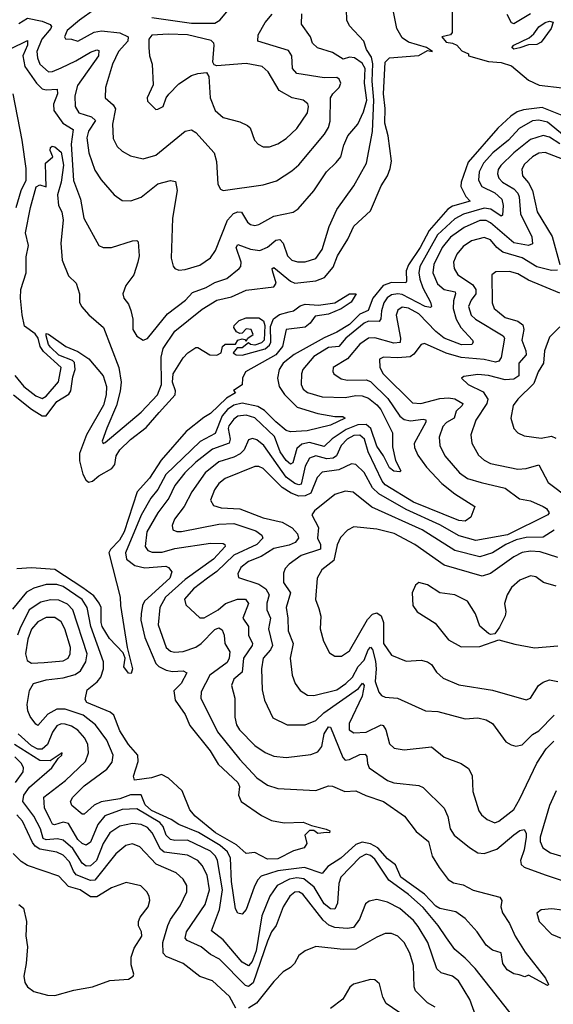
# Model space of a CAD drawing. Extents: x 1552294 to 1694791, y 811929 to 917222.
# Tile 259 of 643: x 1581599 to 1584133, y 892221 to 896897. Entities that reach past the tile are written whole.
import ezdxf

# ---------------------------------------------------------------- set-up
doc = ezdxf.new("R2010")
doc.units = 0

msp = doc.modelspace()

# ---------------------------------------------------------------- linework, layer by layer
at = {"layer": '0CON10XD'}
for points in [[(1582226.4, 896906.4), (1582415, 896880), (1582525, 896880.8), (1582549.5, 896895), (1582674.1, 897045)], [(1583652.4, 896985), (1583653.3, 896836.7), (1583645, 896824.3), (1583604.2, 896815), (1583625, 896790), (1583655, 896785.7), (1583675, 896775.6), (1583698.8, 896748.8), (1583730, 896735), (1583730, 896725), (1583825, 896698.6), (1583885, 896693.8), (1583935, 896677.8), (1584015, 896609.1), (1584065.8, 896585.8), (1584175, 896572.7)], [(1581555, 896758.8), (1581635, 896797.8), (1581635, 896775.8), (1581613.5, 896725), (1581622.4, 896675), (1581678.3, 896595), (1581705, 896568.6), (1581725, 896563), (1581776.4, 896566.4), (1581778.9, 896545), (1581758.4, 896495), (1581761.1, 896465), (1581803.2, 896405), (1581852.3, 896375), (1581843, 896305), (1581853.9, 896133.9), (1581887.6, 896045), (1581903.6, 895955), (1581975, 895824), (1581995.6, 895815.6), (1582035, 895814.5), (1582135, 895846.7), (1582155, 895847.5), (1582161.4, 895841.4), (1582165.4, 895775.4), (1582160.4, 895745), (1582140, 895685), (1582102.3, 895635), (1582088.5, 895595), (1582093.8, 895573.8), (1582115.3, 895545.3), (1582126.4, 895516.4), (1582135.5, 895475), (1582136.7, 895425), (1582155, 895394.3), (1582185, 895374.3), (1582205, 895382.2), (1582300.1, 895499.9), (1582386.9, 895565), (1582419.2, 895600.8), (1582485, 895624.4), (1582525, 895648.6), (1582582.6, 895667.4), (1582641.8, 895715), (1582649.2, 895725), (1582650.9, 895745), (1582627.2, 895815), (1582635, 895829.6), (1582695, 895806.5), (1582738.5, 895801.5), (1582775, 895816.9), (1582815, 895849.2), (1582835, 895852.4), (1582850, 895835), (1582870.3, 895775), (1582890.6, 895755), (1582917.4, 895747.4), (1582955, 895746.6), (1583005, 895762.7), (1583035.9, 895805), (1583069.1, 895915), (1583105.2, 895994.8), (1583185, 896108.1), (1583246.4, 896215), (1583274.4, 896365.6), (1583280.6, 896515), (1583273.4, 896605), (1583276.4, 896686.4), (1583269.4, 896719.4), (1583246.2, 896755), (1583232.5, 896795), (1583165, 896868), (1583152.9, 896895), (1583151.5, 896945)], [(1581575, 895206.8), (1581617.7, 895155), (1581675, 895110.5), (1581705, 895098.7), (1581725, 895108.9), (1581782.2, 895177.8), (1581795.9, 895245.9), (1581711.5, 895321.5), (1581696.6, 895345), (1581686.1, 895385), (1581671.8, 895405), (1581621.5, 895441.5), (1581609.6, 895495), (1581602.7, 895575), (1581604.4, 895615), (1581628.8, 895695), (1581628.7, 895771.3), (1581639.8, 895825), (1581625.6, 895885), (1581649.6, 896005), (1581677.2, 896102.8), (1581695, 896113.3), (1581725, 896103.3), (1581722.4, 896155), (1581720.8, 896215), (1581756.7, 896245), (1581744, 896275), (1581745, 896290), (1581753.6, 896296.4), (1581765, 896293.8), (1581795, 896267.5), (1581806.3, 896206.3), (1581795.5, 896125), (1581778, 896065), (1581783.1, 896015), (1581798.7, 895985), (1581805.8, 895945), (1581793.3, 895835), (1581800.6, 895755), (1581829.8, 895679.8), (1581867.1, 895645), (1581883.1, 895595), (1581882.9, 895555), (1581892.2, 895535), (1581926.5, 895495), (1581996.4, 895435), (1582069.7, 895245), (1582080.6, 895175), (1582076.6, 895133.4), (1582058.9, 895065), (1582012.1, 894957.9), (1581990.6, 894895), (1581995, 894884.6), (1582005, 894889.4), (1582175, 895032.7), (1582253.9, 895115), (1582272, 895165), (1582270.2, 895295), (1582280.4, 895335), (1582335, 895417.3), (1582465, 895521.6), (1582535, 895564.7), (1582605, 895580.4), (1582675, 895611.8), (1582805, 895627.9), (1582816.7, 895645), (1582799.2, 895705), (1582798.6, 895715), (1582805, 895720.6), (1582885, 895655.3), (1582905, 895645.8), (1583005, 895656.2), (1583046.8, 895673.2), (1583088.1, 895721.9), (1583108.6, 895775), (1583157.5, 895855), (1583185, 895916.7), (1583265, 895989.4), (1583315, 896107.1), (1583346, 896155), (1583359.1, 896190.9), (1583364, 896225), (1583348.2, 896345), (1583333.2, 896405), (1583333.9, 896475), (1583325.9, 896545), (1583335.2, 896695), (1583355, 896715.5), (1583495, 896727.3), (1583535, 896750), (1583560, 896745), (1583531.2, 896765), (1583445, 896790.6), (1583415, 896810.6), (1583390.4, 896855), (1583372.4, 896942.4)], [(1581595, 896879.3), (1581635, 896904.2), (1581705, 896890), (1581743.9, 896873.9), (1581749.8, 896865), (1581746.7, 896855), (1581703.4, 896805), (1581679.3, 896745), (1581682.6, 896715), (1581695, 896686), (1581735, 896649.7), (1581755, 896651.4), (1581795, 896668), (1581865, 896700.7), (1581935, 896742.7), (1581965, 896753.6), (1581975, 896751.1), (1581972.7, 896725), (1581873.2, 896585), (1581861.2, 896535), (1581861.9, 896485), (1581879.6, 896455), (1581939.1, 896435), (1581958, 896418), (1581925, 896367.3), (1581918, 896335), (1581926.4, 896265), (1581955, 896182.9), (1581985, 896135.8), (1582047.5, 896065), (1582085, 896037.8), (1582127.1, 896037.1), (1582175, 896053.8), (1582255, 896116.8), (1582315, 896133.3), (1582338.5, 896128.5), (1582346.4, 896085), (1582324, 895955), (1582317.8, 895765), (1582326.8, 895726.8), (1582336.2, 895715), (1582355, 895708.1), (1582385, 895711.2), (1582455, 895731.2), (1582505, 895765.6), (1582528.5, 895801.5), (1582585.5, 895944.5), (1582614.2, 895975.8), (1582635, 895984.7), (1582652.5, 895982.5), (1582680, 895935), (1582695, 895923.9), (1582715, 895919.6), (1582735, 895923.6), (1582805, 895963.1), (1582897.1, 895982.9), (1582920.6, 895999.4), (1582995.7, 896084.3), (1583055.2, 896174.8), (1583101.5, 896218.5), (1583124.5, 896245), (1583138.7, 896301.3), (1583157.8, 896345), (1583205, 896401.2), (1583231.3, 896458.7), (1583246.8, 896515), (1583236.9, 896595), (1583239, 896665), (1583225, 896689.8), (1583189.5, 896715), (1583165, 896719.5), (1583135, 896709.7), (1583085, 896740.7), (1583012.7, 896762.7), (1582989.4, 896785), (1582980.6, 896815), (1582937.9, 896875), (1582939.3, 896925)], [(1581953.9, 896945), (1581882, 896895), (1581824.4, 896845), (1581811.4, 896815), (1581816, 896806), (1581845, 896804.5), (1581875, 896794.4), (1581952, 896838), (1581986.7, 896843.3), (1582074, 896834), (1582113.6, 896815), (1582112.5, 896795), (1582068.2, 896745), (1582038.8, 896685), (1582006.2, 896575), (1582004.4, 896525), (1582042.2, 896492.2), (1582053.2, 896473.2), (1582040.1, 896399.9), (1582042.4, 896332.4), (1582060.9, 896295), (1582085, 896272.1), (1582125, 896249.5), (1582185, 896236.7), (1582245, 896253.5), (1582385, 896366.7), (1582415, 896373.1), (1582435, 896360.8), (1582523.1, 896265), (1582532.8, 896222.8), (1582540, 896115), (1582552.6, 896092.6), (1582565.7, 896085.7), (1582755, 896112.5), (1582817.7, 896132.3), (1582891.4, 896178.6), (1582925, 896208.2), (1583046.6, 896353.4), (1583065.5, 896384.5), (1583074, 896415), (1583075.3, 896525), (1583085.3, 896545), (1583116.8, 896575), (1583124.2, 896595.8), (1583116, 896615), (1583105, 896622.7), (1583045, 896621.4), (1582915, 896641.8), (1582895, 896664.3), (1582890.6, 896725), (1582875, 896750.7), (1582729.2, 896795), (1582731.4, 896825), (1582765, 896883.8), (1582797.3, 896922.7)], [(1583913, 896923), (1583933.7, 896883.7), (1583945, 896879.2), (1584025, 896926.7)], [(1583945, 896756.8), (1583936.8, 896765), (1583946.1, 896775), (1584018.7, 896811.3), (1584040.9, 896829.1), (1584065, 896863.1), (1584095, 896883.1), (1584115, 896889.2), (1584132.5, 896885), (1584123.6, 896855), (1584075, 896790.4), (1584055, 896778.2), (1584015, 896777.1), (1583975, 896762.7), (1583945, 896756.8)], [(1582755, 896292.9), (1582785, 896293.1), (1582825, 896307.8), (1582865, 896333.1), (1582915, 896379.4), (1582965, 896454), (1582970.8, 896485), (1582966.8, 896496.8), (1582945, 896514.2), (1582893.3, 896525), (1582830.5, 896560.5), (1582779.6, 896649.6), (1582750, 896675), (1582675, 896688.1), (1582535, 896676.9), (1582522.4, 896682.4), (1582515.6, 896695), (1582522.6, 896775), (1582521.2, 896785), (1582508.3, 896798.3), (1582395, 896824.1), (1582305, 896828.4), (1582227, 896823), (1582212.5, 896805), (1582211.5, 896765), (1582215.4, 896725.4), (1582228.6, 896685), (1582233, 896587), (1582204, 896525), (1582205, 896510), (1582245, 896470), (1582255, 896472.5), (1582280, 896485), (1582294, 896525), (1582306.9, 896543.1), (1582355, 896592.9), (1582415, 896632), (1582445, 896642), (1582485.8, 896645.8), (1582497.1, 896627.1), (1582504.1, 896525), (1582526.5, 896465), (1582565, 896432.9), (1582645, 896412.2), (1582681.2, 896395), (1582693.1, 896383.1), (1582714.2, 896325), (1582731.2, 896305), (1582755, 896292.9)], [(1581581.7, 896005), (1581606, 896085), (1581629.2, 896135), (1581629.6, 896190.4), (1581610.9, 896325), (1581568, 896545)], [(1584215, 896425.4), (1584079.7, 896479.7), (1583991.7, 896468.3), (1583961.5, 896458.5), (1583931, 896439), (1583869, 896381), (1583729.2, 896220.8), (1583695.3, 896125.3), (1583693.9, 896105), (1583717.1, 896057.1), (1583738.2, 896035), (1583655, 896010.7), (1583633, 895997), (1583544, 895896), (1583501.1, 895815), (1583445, 895733.1), (1583433.9, 895705), (1583436.6, 895655), (1583432.2, 895647.8), (1583365, 895648.6), (1583325.5, 895634.5), (1583276.5, 895575), (1583253.5, 895516.5), (1583215, 895499.1), (1583165, 895450), (1583105, 895412.2), (1583045, 895385.9), (1582902.5, 895307.5), (1582850, 895265), (1582831.8, 895235), (1582822.5, 895195), (1582831.4, 895155), (1582856.4, 895116.4), (1582916.4, 895056.4), (1583015, 895027), (1583095, 895012.2), (1583133.1, 895013.1), (1583144, 895005), (1583075, 894971.8), (1582964.8, 894945.2), (1582885, 894940), (1582865, 894945.8), (1582815, 894987.7), (1582761, 895041), (1582730.5, 895060.5), (1582655, 895076), (1582615, 895065.6), (1582585, 895046.2), (1582560.6, 895015), (1582527.4, 894932.6), (1582456.6, 894893.4), (1582292.2, 894737.8), (1582255, 894665.3), (1582221.3, 894625), (1582175.8, 894544.2), (1582100.6, 894365), (1582106.3, 894335), (1582145, 894304.8), (1582193.6, 894293.6), (1582292.3, 894302.3), (1582306.2, 894295), (1582321.1, 894275), (1582312, 894245), (1582191.9, 894135), (1582181.6, 894115), (1582175.6, 894075.6), (1582174.6, 894045), (1582193.3, 893963.3), (1582245, 893840), (1582260, 893825), (1582295, 893807.4), (1582325, 893802.4), (1582375.4, 893805.4), (1582392.5, 893795), (1582365, 893745.3), (1582330.7, 893709.3), (1582337, 893665), (1582385, 893596.9), (1582406.7, 893545), (1582503, 893425), (1582541, 893361), (1582634.9, 893275), (1582643, 893255), (1582638.3, 893215), (1582650.6, 893185), (1582747.8, 893117.8), (1582794.8, 893094.8), (1582855, 893083.7), (1582945, 893086.9), (1582985, 893070), (1583055, 893053.3), (1583072.5, 893045), (1583070, 893035), (1583056.7, 893036.7), (1583015, 893032.5), (1582995, 893046.7), (1582975, 893046), (1582952.5, 893025), (1582963.3, 892985), (1582950, 892965), (1582899.7, 892950.3), (1582825, 892911.5), (1582775, 892910), (1582715, 892942.7), (1582675, 892937.1), (1582629, 892979), (1582528.6, 893035), (1582432, 893115), (1582406.2, 893145), (1582370, 893235), (1582306.2, 893295), (1582272, 893312), (1582225, 893296.8), (1582143.3, 893285), (1582138.6, 893305), (1582161.4, 893375), (1582159.4, 893405), (1582114.8, 893455), (1582075, 893519.6), (1582045.3, 893595), (1582028.6, 893608.6), (1581917.5, 893655), (1581909.2, 893669.2), (1581918.9, 893715), (1581966.7, 893753.3), (1581984.5, 893775.5), (1581996.6, 893815), (1581997.3, 893847.3), (1581936.4, 894015), (1581919.2, 894105), (1581895, 894143.1), (1581805, 894205.4), (1581775, 894214.5), (1581725, 894214.1), (1581665, 894197.5), (1581631, 894179), (1581565, 894098.4)], [(1584184.8, 896345), (1584105, 896410.2), (1584065, 896420.2), (1584035, 896415.9), (1583970.6, 896379.4), (1583920, 896325), (1583846.1, 896265), (1583801.7, 896215), (1583780.7, 896175), (1583778.4, 896135), (1583793.6, 896105), (1583855, 896074.1), (1583888.9, 896045), (1583895.6, 896015), (1583892.2, 895967.8), (1583885, 895963.8), (1583837, 895997), (1583805, 896001.2), (1583706.9, 895973.1), (1583665, 895951.6), (1583582.4, 895875), (1583499.1, 895725), (1583494.8, 895695), (1583499.5, 895665), (1583513.3, 895623.3), (1583550.6, 895555), (1583554.5, 895535.5), (1583550, 895530), (1583525, 895534.5), (1583415, 895592), (1583394.4, 895595.6), (1583365, 895590.7), (1583344, 895576), (1583327.9, 895552.1), (1583317, 895515), (1583314.2, 895475.8), (1583306.8, 895463.2), (1583255.4, 895464.6), (1583235, 895455.5), (1583147.7, 895385), (1583115, 895345.2), (1583065, 895339.4), (1582995, 895297.2), (1582944, 895235), (1582937.1, 895215), (1582935.9, 895165), (1582945, 895142.7), (1582965, 895127.2), (1583035, 895106.5), (1583145, 895103.5), (1583195, 895112.3)], [(1584165, 896306.7), (1584115, 896339), (1584085, 896346.2), (1584025, 896327.8), (1583945.8, 896264.2), (1583883.9, 896205), (1583871.3, 896185), (1583868.4, 896165), (1583875.3, 896145), (1583892, 896125), (1583945, 896093.3), (1583965, 896073.2), (1583971.3, 896055), (1583977.1, 895975), (1584031, 895865), (1584035, 895832.5), (1584015.3, 895824.7), (1583945, 895836.5), (1583835, 895932.8), (1583815, 895943), (1583785, 895942.6), (1583709.3, 895910.7), (1583645, 895864.3), (1583605.2, 895815), (1583565.2, 895735), (1583561.6, 895695), (1583582.4, 895642.4), (1583614.9, 895614.9), (1583666.4, 895605), (1583669.4, 895595), (1583658.9, 895561.1), (1583657, 895525), (1583672.1, 895475), (1583694.6, 895434.6), (1583750, 895375), (1583753.3, 895365), (1583746, 895355), (1583697.6, 895352.4), (1583615, 895385.2), (1583575, 895416.3), (1583495, 895499.9), (1583445, 895527.6), (1583415, 895532), (1583395, 895517.5), (1583386.1, 895493.9), (1583407.2, 895385), (1583405.5, 895364.5), (1583375, 895360.2), (1583285, 895386.8), (1583255, 895384.7), (1583214, 895356), (1583155, 895286.3), (1583086.9, 895245), (1583085.5, 895225.5), (1583091.4, 895215), (1583125, 895191.5), (1583155.8, 895185.8), (1583245, 895187.1), (1583265, 895178.7), (1583347.9, 895097.9), (1583404.9, 895014.9), (1583425, 894997.8), (1583455, 894991.2), (1583515, 895000.2), (1583527, 894997), (1583527.3, 894985), (1583472.8, 894885), (1583474.7, 894865), (1583490.3, 894829.7), (1583531.6, 894771.6), (1583603.8, 894695), (1583665, 894645.9), (1583760, 894585), (1583742, 894535), (1583714.5, 894515.5), (1583685, 894518.2), (1583469.2, 894605), (1583335, 894688.5), (1583321, 894705), (1583253.9, 894845), (1583236.6, 894905), (1583215, 894923.4), (1583185, 894921.8), (1583153.6, 894905), (1583125.5, 894875), (1583103.9, 894826.1), (1583088, 894815), (1583058, 894812), (1583005, 894825.2), (1582975.7, 894814.3), (1582955, 894776.4), (1582935, 894691.9), (1582925, 894688.1), (1582905, 894694.3), (1582864.8, 894724.8), (1582758.1, 894875), (1582725, 894901.6), (1582705, 894908.2), (1582685, 894901.4), (1582664.3, 894855), (1582645.1, 894834.9), (1582615, 894818.7), (1582545, 894797.5), (1582479.3, 894745), (1582415.8, 894655), (1582380.5, 894585), (1582334.7, 894525), (1582322.5, 894495), (1582325.7, 894475), (1582345, 894466.7), (1582366.4, 894466.4), (1582545, 894501.7), (1582615, 894504), (1582719.7, 894469.7), (1582748.3, 894448.3), (1582753.1, 894435), (1582724.7, 894405), (1582615, 894354.5), (1582535, 894276.7), (1582491.1, 894245), (1582423.8, 894195), (1582382.2, 894145), (1582388.3, 894118.3), (1582455, 894056.4), (1582475, 894056.6), (1582540.6, 894095), (1582576.2, 894125), (1582632.9, 894145), (1582670.8, 894145), (1582684.7, 894125), (1582658.4, 894055), (1582685.9, 894015), (1582684.8, 893974.8), (1582704.1, 893935), (1582702.3, 893925), (1582661.7, 893865), (1582655, 893798.5), (1582616.2, 893765), (1582604.7, 893735.3), (1582620.4, 893675), (1582620.3, 893585), (1582628.8, 893548.8), (1582643.1, 893525), (1582715, 893450.9), (1582765, 893417.3), (1582805, 893399.6), (1582864.1, 893394.1), (1582982.3, 893407.7), (1583015, 893419.5), (1583034, 893446), (1583044.5, 893505), (1583065, 893538.9), (1583075, 893536.7), (1583133.2, 893393.2), (1583145, 893380.9), (1583165, 893383.8), (1583215, 893407.8), (1583239, 893409), (1583248.3, 893398.3), (1583250.5, 893365), (1583259.2, 893345), (1583345, 893284.6), (1583375, 893272.9), (1583495, 893260), (1583515, 893251.1), (1583615, 893152), (1583632.6, 893112.6), (1583643.4, 893055), (1583662.6, 893025), (1583735, 892966), (1583775, 892941.2), (1583805, 892937.4), (1583865, 892958.2), (1583945, 893026.2), (1583975, 893046.7), (1583995, 893050.8), (1584003.8, 893033.8), (1584004.7, 893014.7), (1583994.3, 892955), (1583977.4, 892905), (1583981.2, 892885), (1583995, 892873.2), (1584093.9, 892836.1), (1584175, 892808.8)], [(1584176.6, 896235), (1584095, 896266.5), (1584065, 896263), (1584035, 896246.1), (1583995, 896209.1), (1583983.2, 896185), (1583987.5, 896155), (1584015, 896121.6)], [(1584015, 896121.6), (1584035.2, 896085), (1584056.6, 895985), (1584127.3, 895867.3), (1584164.7, 895735)], [(1584152.6, 895707.4), (1584123.9, 895706.1), (1584055, 895723.5), (1583985, 895766.2), (1583892.9, 895792.9), (1583865.2, 895815), (1583835, 895852.2), (1583805, 895862.4), (1583745, 895845.9), (1583705, 895820), (1583675, 895783.3), (1583659.6, 895745), (1583663.1, 895715), (1583680, 895685), (1583748.8, 895638.8), (1583765.2, 895615), (1583766, 895595), (1583742.6, 895565), (1583730.8, 895535), (1583743.8, 895493.8), (1583763.2, 895475), (1583894.4, 895395), (1583902, 895385), (1583885, 895291.9), (1583874.3, 895275.7), (1583859.1, 895270.9), (1583805, 895283.8), (1583695, 895293.3), (1583623.8, 895313.8), (1583520.7, 895359.3), (1583505.9, 895354.1), (1583470.8, 895309.2), (1583453.7, 895296.3), (1583395, 895290.6), (1583326.2, 895293.8), (1583308, 895285), (1583308.7, 895245), (1583325.3, 895215), (1583465, 895077.6), (1583504.3, 895074.3), (1583595, 895098.3), (1583635, 895101.7), (1583666.1, 895096.1), (1583703.5, 895075), (1583700.9, 895065), (1583672.1, 895037.9), (1583661.8, 895005), (1583626.2, 894983.8), (1583608.8, 894965), (1583591.4, 894915), (1583594.7, 894875), (1583618.7, 894825), (1583688.2, 894745), (1583725, 894718.9), (1583790.9, 894699.1), (1583905, 894671.6), (1583971.9, 894621.9), (1584025, 894612.1), (1584085.7, 894585), (1584100.8, 894575), (1584113.8, 894555), (1584106.7, 894545), (1583915, 894450.6), (1583765, 894423.3), (1583685.6, 894445.6), (1583595, 894498.4), (1583435, 894570.9), (1583304.7, 894644.7), (1583274.2, 894674.2), (1583235, 894747.2), (1583194.7, 894784.7), (1583175, 894787.5), (1583115, 894758.7), (1583035, 894747.8), (1583012.2, 894722.2), (1582981.4, 894648.6), (1582955, 894635.1), (1582925, 894634.9), (1582887.9, 894647.9), (1582845.5, 894675.5), (1582755, 894765.7), (1582735, 894774.8), (1582715, 894775.2), (1582575, 894717.6), (1582545, 894693.9), (1582524.2, 894665), (1582504.7, 894615), (1582519.2, 894589.2), (1582555, 894579.5), (1582643.6, 894573.6), (1582755, 894530.8), (1582845, 894510.2), (1582893.4, 894483.4), (1582918.4, 894455), (1582922.2, 894435), (1582906.4, 894415), (1582878, 894402), (1582805, 894385.2), (1582745, 894348), (1582685.8, 894324.2), (1582649.3, 894295), (1582634.5, 894265), (1582637.3, 894247.3), (1582735, 894216.5), (1582768.2, 894195), (1582784.3, 894165), (1582773.1, 894126.9), (1582771.9, 894095), (1582789.3, 894055), (1582780.9, 894005), (1582798.7, 893925), (1582790.7, 893905), (1582755.3, 893865), (1582746.4, 893815), (1582751.1, 893715), (1582760.8, 893665), (1582801.7, 893581.7), (1582868.6, 893548.6), (1582955, 893548.2), (1583005, 893569.6), (1583044, 893606), (1583208.6, 893721.4), (1583226.7, 893746.7), (1583234.5, 893735), (1583225.9, 893685), (1583163.2, 893555), (1583163.8, 893525), (1583185, 893510.8), (1583245, 893513.5), (1583315, 893548.2), (1583325.5, 893545), (1583337.6, 893525), (1583355, 893458), (1583377.5, 893437.5), (1583425, 893429.6), (1583555, 893444.5), (1583615, 893394.5), (1583695.5, 893365.5), (1583731.1, 893341.1), (1583748.5, 893308.5), (1583751.7, 893231.7), (1583779.8, 893139.8), (1583791.5, 893121.5), (1583819.1, 893099.1), (1583855, 893082.5), (1583875, 893091.8), (1583945, 893146.7), (1583975, 893196.4), (1584055, 893365.8), (1584098.8, 893435), (1584135, 893470.6)], [(1584165, 895597.9), (1584015, 895660), (1583965, 895690.2), (1583925, 895700.3), (1583860.7, 895699.3), (1583841.1, 895685), (1583842.7, 895552.7), (1583852.3, 895525), (1583868, 895512), (1583905, 895482.6), (1583965.2, 895465.2), (1583988.2, 895448.2), (1583992.7, 895425), (1583983.4, 895375), (1584002.1, 895325), (1584003.6, 895305), (1583970.2, 895265), (1583968.8, 895205), (1583945, 895189.4), (1583905, 895186.8), (1583825, 895207.9), (1583775, 895212.5), (1583707.7, 895202.3), (1583696.7, 895195), (1583729.4, 895165), (1583799.9, 895129.9), (1583823, 895095), (1583817.4, 895075), (1583764.8, 894995.2), (1583741.2, 894925), (1583746.7, 894886.7), (1583778.5, 894828.5), (1583804.3, 894805), (1583835, 894788.8), (1583965, 894762.8), (1584005, 894765.3), (1584065, 894783.3), (1584108.8, 894698.8), (1584211.4, 894621.4)], [(1581569.6, 895115), (1581655, 895046.8), (1581705, 895015.2), (1581725, 895015.2), (1581775, 895084.4), (1581832.1, 895117.9), (1581840.8, 895135), (1581850.6, 895200.6), (1581862.6, 895235), (1581858.9, 895268.9), (1581848.8, 895278.8), (1581785, 895303.4), (1581745, 895341.8), (1581734.8, 895355), (1581724.6, 895395.4), (1581725, 895406.2), (1581735, 895404), (1581817.5, 895345), (1581875, 895321.4), (1581926.6, 895286.6), (1581994.5, 895205), (1582010.4, 895155), (1582009.6, 895115), (1581996.2, 895066.2), (1581916.5, 894925), (1581883.2, 894836.8), (1581882.3, 894802.3), (1581898.8, 894738.8), (1581912, 894712), (1581925, 894700.6), (1581945, 894705.3), (1581975, 894731.3), (1582035.5, 894765), (1582050.4, 894785), (1582057.6, 894825), (1582075, 894853.8), (1582125, 894904), (1582199, 894961), (1582261.7, 895031.7), (1582336.8, 895115), (1582338.3, 895135), (1582324, 895175), (1582327.5, 895215), (1582375, 895290.8), (1582398, 895315), (1582435, 895340), (1582445, 895340), (1582502, 895305), (1582535, 895304.1), (1582555.6, 895315), (1582562.7, 895345), (1582575, 895356.2), (1582623.8, 895356.2), (1582635.5, 895374.5), (1582655, 895380.8), (1582668.3, 895378.3), (1582675, 895370), (1582682.5, 895385), (1582708.1, 895401.9), (1582698, 895425), (1582675, 895428.1), (1582655, 895407.5), (1582645, 895406.9), (1582628, 895415), (1582616.2, 895435), (1582618, 895445), (1582641.4, 895468.6), (1582675, 895481.3), (1582735, 895480.7), (1582756.9, 895466.9), (1582763.8, 895445), (1582760, 895375), (1582747.7, 895362.3), (1582715, 895350.8), (1582694.2, 895354.2), (1582685, 895362.5), (1582655, 895338), (1582631.2, 895338.8), (1582612.5, 895315), (1582627.5, 895305), (1582655, 895303.2), (1582765, 895334), (1582785, 895350.6), (1582791.8, 895365), (1582789.5, 895440.5), (1582803.5, 895476.5), (1582832.4, 895497.6), (1582879.3, 895509.3), (1582899.2, 895515), (1582931.2, 895538.8), (1582954.8, 895545.2), (1583018.6, 895541.4), (1583095, 895552.5), (1583165, 895594.3), (1583196.7, 895595), (1583173.1, 895555), (1583125, 895524), (1583065, 895499.1), (1583001.4, 895488.6), (1582978.9, 895455), (1582955, 895436.2), (1582864, 895425), (1582846.6, 895345), (1582815, 895305.2), (1582671.4, 895225), (1582657.5, 895195), (1582655, 895162.5), (1582613.8, 895136.2), (1582623.8, 895125), (1582580.2, 895099.8), (1582505, 895026), (1582472.5, 895007.5), (1582389.2, 894940.8), (1582270.2, 894805), (1582215, 894720.3), (1582155.9, 894654.1), (1582095, 894465.5), (1582072.6, 894425), (1582029.2, 894380.8), (1582021.5, 894365), (1582075.5, 894155), (1582076.8, 894115), (1582109.3, 893915), (1582134.5, 893815), (1582128.3, 893791.7), (1582115, 893793.1), (1582093.5, 893823.5), (1582098.8, 893865), (1582089.9, 893889.9), (1582025, 893958.2), (1581990, 894015), (1581984.8, 894035), (1581984.8, 894105), (1581976.5, 894126.5), (1581950.8, 894160.8), (1581898.7, 894198.7), (1581765, 894285.7), (1581655, 894294.7), (1581585, 894288.5)], [(1584165, 895438), (1584115, 895390), (1584091.8, 895325), (1584087.1, 895265), (1584062.1, 895225), (1584040.2, 895169.8), (1583964.4, 895095), (1583942.9, 895065), (1583931.4, 895005), (1583945.7, 894955), (1583964.6, 894934.6), (1583995, 894920), (1584075, 894909.6), (1584125, 894918.8), (1584145, 894908.9)], [(1583195, 895112.3), (1583225, 895111), (1583255, 895098.9), (1583295, 895068.3), (1583313.7, 895045), (1583369.3, 894935), (1583369.1, 894869.1), (1583384.1, 894804.1), (1583409.2, 894755), (1583405, 894750), (1583375, 894753.4), (1583355, 894768.2), (1583327.3, 894825), (1583295, 894872.3), (1583266, 894956), (1583245, 894974.6), (1583205, 894972.5), (1583148.7, 894951.3), (1583082.9, 894907.1), (1583045, 894870.7), (1582975, 894889.7), (1582938.1, 894881.9), (1582915, 894860.3), (1582896.7, 894793.3), (1582885, 894786.6), (1582865, 894803.4), (1582836.3, 894845), (1582808.2, 894918.2), (1582715, 895006.7), (1582675, 895018.9), (1582635, 895014.1), (1582615, 895000.4), (1582591.5, 894968.5), (1582588.3, 894955), (1582598.1, 894905), (1582593.3, 894886.7), (1582515, 894857.7), (1582434.8, 894795.2), (1582383.4, 894745), (1582335, 894684.6), (1582307, 894625), (1582255, 894555.3), (1582202.9, 894465), (1582194.8, 894394.8), (1582207, 894377), (1582228.1, 894368.1), (1582275, 894368.8), (1582335, 894385.6), (1582505, 894410.9), (1582565, 894408.9), (1582572.9, 894405), (1582574.5, 894395), (1582519.6, 894335), (1582385, 894239.2), (1582290.7, 894155), (1582263.5, 894105), (1582256, 894024), (1582293.7, 893915), (1582315, 893897.6), (1582333.9, 893893.9), (1582375, 893896.6), (1582435, 893917), (1582460.8, 893935), (1582525, 894001.2), (1582545, 894008.7), (1582560, 894000), (1582569.7, 893975), (1582572.9, 893935), (1582597.4, 893895), (1582594.1, 893865), (1582584.7, 893845), (1582501.9, 893785), (1582460, 893705), (1582459.1, 893675), (1582538.3, 893515), (1582644.1, 893384.1), (1582725, 893297.1), (1582775, 893262.3), (1582825, 893246.7), (1583005, 893236.4), (1583065, 893258.6), (1583085, 893257.8), (1583142.6, 893232.6), (1583195, 893235.4), (1583242.6, 893212.6), (1583326.7, 893185), (1583425.7, 893115), (1583481.3, 893041.3), (1583540.8, 892995), (1583557.5, 892925), (1583590.4, 892870.4), (1583634.4, 892814.4), (1583658.5, 892798.5), (1583705, 892789.4), (1583752.8, 892762.8), (1583879.9, 892729.9), (1583888.1, 892715), (1583884.4, 892685), (1583892.2, 892655), (1583925.6, 892605), (1583952.5, 892545), (1583999.7, 892469.7), (1584095.5, 892345), (1584111.2, 892315), (1584105, 892310), (1584015, 892360), (1583997.7, 892352.3), (1583971.1, 892361.1), (1583945, 892365.6), (1583914.4, 892385), (1583894.2, 892415), (1583885.7, 892465.7), (1583845, 892478.6), (1583815, 892502.5), (1583772.2, 892565), (1583715, 892628.6), (1583670.6, 892660.6), (1583595, 892676.6), (1583575, 892687.1), (1583522.1, 892745), (1583409.6, 892825), (1583383, 892883), (1583345, 892911.6), (1583300.1, 892965), (1583265, 892983.6), (1583225, 892990.8), (1583195, 892981), (1583124.1, 892915.9), (1583062.9, 892875), (1583035, 892843.1), (1582951.4, 892871.4), (1582825.4, 892854.6), (1582745, 892829.7), (1582728.4, 892811.6), (1582712.3, 892777.7), (1582675, 892671.9), (1582655, 892650), (1582635, 892654.3), (1582624.3, 892674.3), (1582605.2, 892805), (1582600.1, 892915), (1582585.9, 892945), (1582550.2, 892975), (1582447.6, 893037.6), (1582355, 893074.8), (1582318.4, 893098.4), (1582225, 893142), (1582195, 893169), (1582175, 893215.6), (1582125, 893215.9), (1582075, 893197.6), (1581985, 893183.4), (1581952.4, 893167.6), (1581905, 893123.5), (1581895, 893124.5), (1581846.5, 893165), (1581839.5, 893185), (1581851.5, 893205), (1581905, 893259.5), (1582012.2, 893337.8), (1582038.1, 893371.9), (1582043.1, 893405), (1582013, 893475), (1581958.8, 893548.8), (1581900, 893595), (1581815, 893622.9), (1581775, 893622.8), (1581731.6, 893598.4), (1581685, 893546), (1581675, 893551.2), (1581648.2, 893588.2), (1581636.6, 893615), (1581633.4, 893645), (1581645, 893710.8), (1581664.8, 893745), (1581725, 893762.9), (1581805, 893772.4), (1581862.5, 893787.5), (1581887.1, 893805), (1581912.6, 893847.4), (1581918.6, 893885), (1581851.1, 894095), (1581825, 894121.1), (1581785, 894140.2), (1581745, 894142.1), (1581698.9, 894131.1), (1581643, 894095), (1581599.6, 894005), (1581588, 893975)], [(1584136.8, 894473.2), (1584085, 894438.9), (1584005, 894438.6), (1583956.4, 894426.4), (1583907.6, 894405), (1583845, 894364.8), (1583785, 894346), (1583665, 894376.6), (1583510.7, 894475), (1583272, 894582), (1583183, 894653), (1583145, 894658.5), (1583095, 894641.8), (1582999.5, 894565), (1582986.2, 894545), (1583018, 894485), (1583013.1, 894435), (1583027.4, 894405), (1583027.3, 894382.7), (1582935, 894352.3), (1582878.2, 894311.8), (1582860, 894290), (1582851.9, 894268.1), (1582851.8, 894225), (1582885.2, 894175), (1582864.2, 894105), (1582872.6, 894055), (1582873.3, 893995), (1582897.8, 893935), (1582883.3, 893865), (1582892.3, 893785), (1582907.8, 893745), (1582931.5, 893711.5), (1582965, 893688.8), (1582995, 893688.2), (1583105, 893714), (1583147.6, 893745), (1583178.7, 893775), (1583205.9, 893825), (1583234.8, 893855), (1583253.5, 893905), (1583265, 893916.5), (1583275, 893905.6), (1583289.2, 893850.8), (1583292.4, 893815), (1583286.9, 893755), (1583303.8, 893703.8), (1583317.4, 893687.4), (1583335, 893680), (1583393.3, 893675), (1583525.4, 893615.4), (1583585, 893611.5), (1583715, 893577.1), (1583775, 893580.9), (1583815, 893572.1), (1583845, 893554.4), (1583907.9, 893467.9), (1583932.7, 893452.7), (1583955, 893447.3), (1583985, 893452.7), (1584035, 893502.5), (1584065, 893520.7), (1584137.5, 893595)], [(1584155, 894343.3), (1584070.6, 894370.6), (1584025, 894373.2), (1583985, 894366.1), (1583945, 894345.7), (1583835, 894267.5), (1583795, 894254.2), (1583615, 894306.3), (1583475.5, 894405), (1583377.3, 894457.3), (1583295, 894477.5), (1583185, 894488.5), (1583155, 894473.3), (1583122, 894438), (1583106.7, 894403.3), (1583090.8, 894329.2), (1583033.6, 894285), (1583011.8, 894245), (1583003, 894143), (1583018.8, 894101.2), (1583028.7, 894065), (1583026.4, 894005), (1583041.4, 893945), (1583070.7, 893890.7), (1583095, 893874.2), (1583126.7, 893875), (1583165, 893900), (1583250.9, 894049.1), (1583275, 894074.7), (1583295, 894080.8), (1583315, 894066.7), (1583326.6, 894035), (1583326.1, 893935), (1583365, 893879.5), (1583435, 893850.5), (1583505, 893855.9), (1583535, 893847.3), (1583555, 893834.4), (1583579.1, 893799.1), (1583609.9, 893769.9), (1583685, 893738.8), (1583845, 893712.7), (1584005, 893666.5), (1584025, 893675.6), (1584062.3, 893735), (1584085, 893751.8), (1584115, 893762.1), (1584155, 893754.3)], [(1584147.1, 894207.1), (1584085.9, 894224.1), (1584050.9, 894250.9), (1584025, 894255.4), (1583974.7, 894235.3), (1583935, 894200), (1583914.7, 894165.3), (1583901.9, 894125), (1583907.5, 894085), (1583904, 894066), (1583878.3, 894011.7), (1583855, 893980), (1583835, 893977.5), (1583825, 893982.5), (1583785, 894016.2), (1583764, 894075), (1583725, 894135.7), (1583665, 894165.4), (1583595, 894175.6), (1583535, 894213.5), (1583495, 894224), (1583478.3, 894211.7), (1583463.3, 894175), (1583465.6, 894115), (1583486, 894085), (1583571.7, 894031.7), (1583635, 893952.2), (1583695, 893918.6), (1583785, 893920.8), (1583875, 893952.5), (1583950.7, 893930.7), (1584043.4, 893913.4), (1584154.3, 893924.3)], [(1581655, 893841.4), (1581715, 893844), (1581805, 893852.6), (1581828.7, 893865), (1581838.4, 893885), (1581839.8, 893915), (1581813.5, 894005), (1581795, 894038), (1581765, 894057.6), (1581725, 894058.3), (1581685, 894038), (1581655, 894002.2), (1581638, 893955), (1581626.7, 893885), (1581633.6, 893853.6), (1581655, 893841.4)], [(1583945, 892159.1), (1583761.8, 892391.8), (1583715, 892440.6), (1583665, 892481.2), (1583626.3, 892536.3), (1583586.7, 892595), (1583515, 892681), (1583445, 892742.9), (1583351.3, 892811.3), (1583285, 892910), (1583265, 892928.2), (1583245, 892934.2), (1583215, 892918.2), (1583124.8, 892825), (1583114, 892795), (1583107.6, 892702.4), (1583095, 892673.1), (1583075, 892674.7), (1583045, 892699), (1582998.1, 892778.1), (1582947.7, 892817.7), (1582915, 892821.4), (1582879.5, 892815), (1582821.4, 892785), (1582786.2, 892735), (1582748.1, 892641.9), (1582721.7, 892475), (1582702.3, 892425), (1582685, 892403.9), (1582655, 892421.2), (1582565, 892528.2), (1582510, 892570), (1582548.2, 892671.8), (1582562.2, 892765), (1582538, 892905), (1582528.1, 892925), (1582505, 892949.1), (1582395, 893000.6), (1582335, 892998.8), (1582315, 893004), (1582295, 893024.7), (1582279.7, 893065), (1582264.3, 893085), (1582155, 893149.5), (1582085, 893146.7), (1582003.7, 893116.3), (1581970, 893075), (1581935, 892991.3), (1581915, 892977.5), (1581895, 892984.8), (1581875, 893003.4), (1581829.8, 893079.8), (1581805, 893086), (1581763.8, 893073.8), (1581755, 893077.1), (1581745, 893096.2), (1581715.7, 893155), (1581713.1, 893205), (1581815.4, 893284.6), (1581910.6, 893375), (1581925.8, 893415), (1581922.7, 893455), (1581907.7, 893485), (1581875, 893522.4), (1581845, 893542.4), (1581815, 893552.1), (1581795, 893553.5), (1581775, 893543.1), (1581755, 893513.9), (1581730.7, 893455), (1581705, 893432.5), (1581685, 893433.2), (1581655, 893448.2), (1581591.5, 893505)], [(1583780, 892125), (1583736.1, 892245), (1583682.3, 892332.3), (1583655, 892354.7), (1583600.4, 892370.4), (1583579.9, 892389.9), (1583537.6, 892515), (1583491, 892591), (1583469.6, 892619.6), (1583405, 892677), (1583345, 892707), (1583295, 892719.3), (1583258.8, 892711.2), (1583241.1, 892698.9), (1583212.7, 892625), (1583183.4, 892586.6), (1583155, 892580.7), (1583095, 892585.6), (1583067.4, 892597.4), (1583040.6, 892620.6), (1582943.1, 892745), (1582925, 892754.7), (1582905, 892753.5), (1582881.1, 892735), (1582850.7, 892685), (1582816.9, 892595), (1582794.2, 892565.8), (1582775, 892521.4), (1582707, 892323), (1582685, 892305.2), (1582671.3, 892311.3), (1582547.5, 892435), (1582505, 892458.4), (1582460, 892495), (1582393.8, 892523.8), (1582385.3, 892535.3), (1582391.2, 892565), (1582479.8, 892695), (1582500.8, 892765), (1582488.7, 892835), (1582465, 892881.2), (1582445.3, 892905), (1582395, 892929.4), (1582284.2, 892944.2), (1582268.2, 892958.2), (1582227.2, 893035), (1582205, 893060.7), (1582175.7, 893075), (1582135, 893079.4), (1582075, 893066.8), (1582026.9, 893035), (1581994.9, 892985.1), (1581963.8, 892905), (1581935, 892879.1), (1581915, 892877.6), (1581895, 892891.1), (1581850.5, 892960.5), (1581805, 893001.2), (1581777.6, 893007.6), (1581725, 893002), (1581709.5, 893009.5), (1581697.1, 893055), (1581665.3, 893115.3), (1581613.8, 893185), (1581618.4, 893215), (1581645, 893251.8), (1581751.2, 893345), (1581780.8, 893389.2), (1581798.8, 893405), (1581800, 893415), (1581742.6, 893377.4), (1581695, 893378.8), (1581574.4, 893455)], [(1581577.9, 893275), (1581614.7, 893325), (1581616.2, 893345), (1581606.8, 893365), (1581575, 893396.2)], [(1584146.7, 893235), (1584115.1, 893164.9), (1584070.4, 893015), (1584071.2, 892995), (1584083.8, 892965), (1584120.1, 892940.1), (1584215, 892912.7)], [(1582625, 892203.8), (1582595, 892258.9), (1582515, 892333.6), (1582455, 892353.5), (1582375, 892414.5), (1582295, 892448), (1582280.8, 892465), (1582279, 892515), (1582302.4, 892595), (1582315, 892623.8), (1582361.3, 892688.7), (1582392.3, 892755), (1582391.8, 892785), (1582374.4, 892815), (1582341.4, 892845), (1582247.3, 892887.3), (1582169.9, 892969.9), (1582135, 892982.9), (1582102.2, 892975), (1582054.8, 892935.2), (1581955, 892810.2), (1581935, 892809.3), (1581866.9, 892836.9), (1581853.4, 892853.4), (1581835, 892898.4), (1581805, 892929.8), (1581774.3, 892944.3), (1581695, 892958.4), (1581672.5, 892972.5), (1581659.3, 892989.3), (1581611.8, 893091.8), (1581585, 893121.6)], [(1581765, 892263.3), (1581855, 892288.6), (1581945, 892304.3), (1582027.5, 892335), (1582115, 892341.2), (1582137.5, 892355), (1582141.2, 892365), (1582128.6, 892408.6), (1582128.1, 892445), (1582142.6, 892487.4), (1582178.6, 892545), (1582177.1, 892565), (1582163.4, 892593.4), (1582163.6, 892615), (1582170.3, 892635), (1582209.6, 892685), (1582216.4, 892715), (1582213.1, 892735), (1582202.9, 892755), (1582173.3, 892783.3), (1582105, 892799.1), (1582035, 892773.9), (1581965, 892731.8), (1581935, 892732), (1581886.5, 892765), (1581830.4, 892780.4), (1581785, 892829.3), (1581635, 892880.9), (1581605, 892898.9), (1581567.6, 892937.6)], [(1581595, 892696), (1581617.4, 892677.4), (1581631.2, 892615), (1581627.3, 892547.3), (1581635.4, 892495), (1581630, 892415), (1581618.1, 892355), (1581622.9, 892325), (1581635, 892304), (1581665, 892282.5), (1581730, 892265), (1581765, 892263.3)], [(1584175, 892668), (1584125.6, 892674.4), (1584075, 892669.7), (1584055.5, 892654.5), (1584065.5, 892615), (1584125, 892554.5), (1584198, 892525)], [(1583572.2, 892207.8), (1583535, 892228.8), (1583478.8, 892285), (1583472.7, 892305), (1583469.7, 892405), (1583452.4, 892465), (1583425, 892515.5), (1583395, 892545.5), (1583365, 892558.2), (1583335, 892557.9), (1583295, 892540.7), (1583195, 892483.4), (1583135, 892481.6), (1583005, 892495.8), (1582954.1, 892475.9), (1582925, 892452.5), (1582904.1, 892415.9), (1582885, 892396.7), (1582850, 892375), (1582805, 892330), (1582723.6, 892226.4), (1582685, 892203.5)], [(1583435, 892161.1), (1583339.5, 892225), (1583322.9, 892255), (1583308.2, 892318.2), (1583285, 892338), (1583265, 892339.2), (1583183.5, 892316.5), (1583166.9, 892303.1), (1583133.6, 892246.4), (1583075, 892201.9)]]:
    msp.add_lwpolyline(points, dxfattribs=at)

doc.saveas('drawing.dxf')
